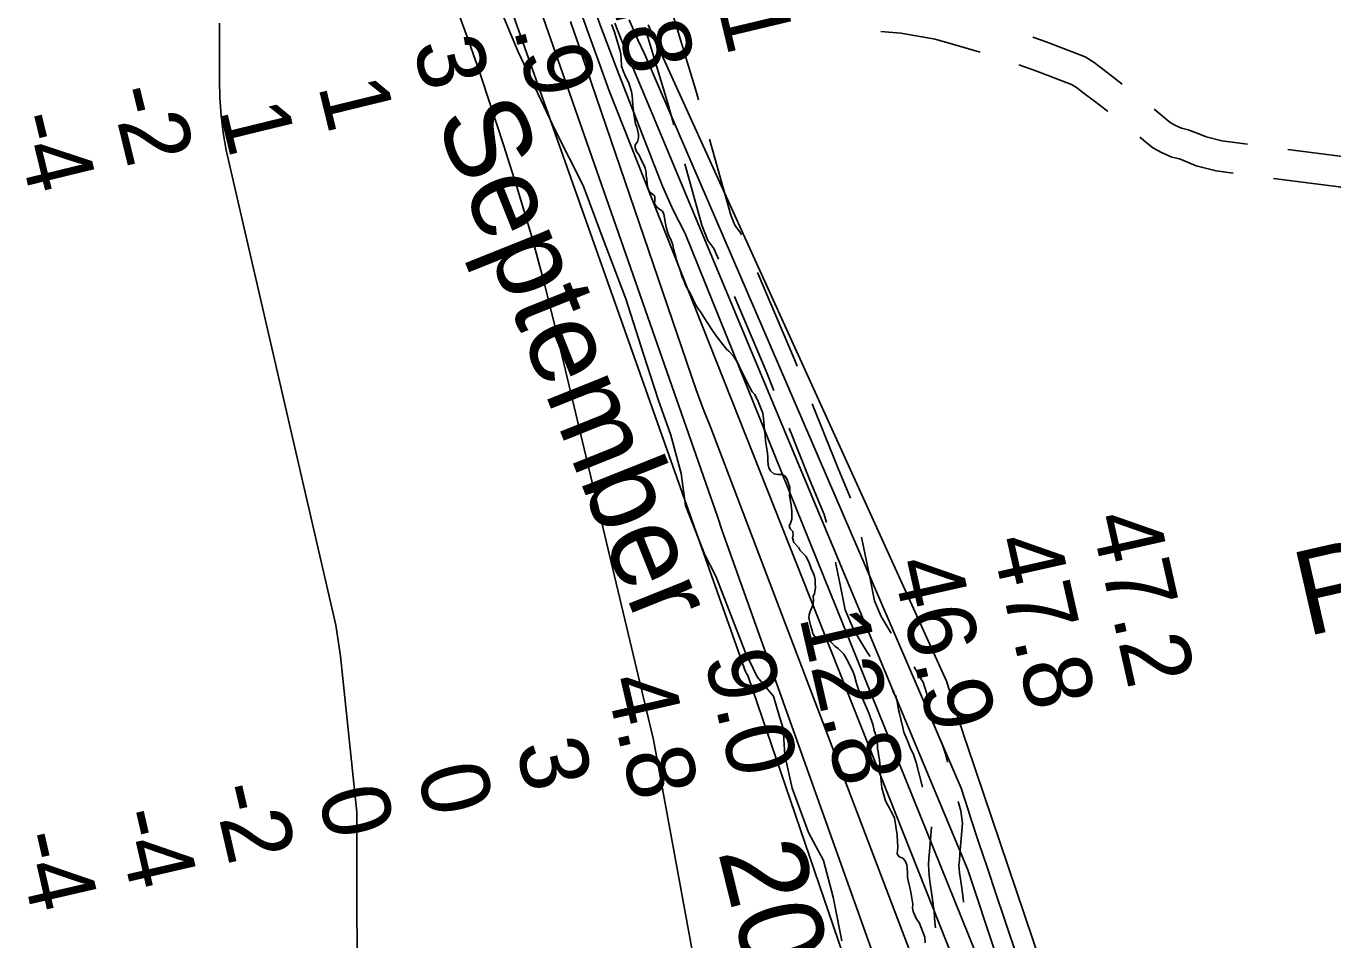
# Model space of a CAD drawing. Extents: x 3250478 to 3288318, y 788638 to 816472.
# Drawn here: x 3278445 to 3279729, y 794932 to 795831 of the extents above; entities that cross this region are included whole.
import ezdxf

# ---------------------------------------------------------------- set-up
doc = ezdxf.new("R2010")
doc.units = 0
for name, color, linetype in [('V-RIVR-EDGE', 7, 'Continuous'), ('V-RIVR-IDEN', 7, 'Continuous'), ('V-RIVR-RANG', 7, 'Continuous'), ('V-RIVR-RANG-IDEN', 7, 'Continuous'), ('V-ROAD-CNTR', 7, 'Continuous'), ('V-SITE-VEGE', 7, 'Continuous'), ('V-TOPO-DPTH', 7, 'Continuous'), ('V-TOPO-MAJR', 7, 'Continuous'), ('V-TOPO-MINR', 7, 'Continuous'), ('V-TOPO-WATR', 7, 'Continuous')]:
    doc.layers.add(name, color=color, linetype=linetype)

msp = doc.modelspace()

# ---------------------------------------------------------------- linework, layer by layer
at = {"layer": 'V-RIVR-EDGE'}
msp.add_lwpolyline([(3279246.2, 794931.4), (3279237.6, 794974.5), (3279228.1, 795010.6), (3279213.4, 795038), (3279197.5, 795081.5), (3279190.2, 795114.1), (3279188.5, 795140.2), (3279184.2, 795154.1), (3279179, 795171.9), (3279163, 795191.1), (3279151.3, 795215.5), (3279122.3, 795289.9), (3279111.5, 795310.8), (3279092.5, 795359.5), (3279088.3, 795390.8), (3279078.3, 795428.7), (3279065.8, 795463.5), (3279051.2, 795508.3), (3279033.9, 795562.6), (3279010.6, 795624), (3278992, 795674), (3278964.8, 795727.6), (3278928, 795805.5), (3278907.3, 795855.5)], dxfattribs=at)
at = {"layer": 'V-ROAD-CNTR'}
for points in [[(3279076.5, 795853.9), (3279103.4, 795765.4), (3279105.4, 795758.2)], [(3279052.5, 795829.6), (3279074.6, 795757), (3279081.1, 795733.8)], [(3279284.5, 795825.4), (3279304, 795823.9), (3279338, 795817.8), (3279382.1, 795805.2)], [(3279433.9, 795819.7), (3279447.1, 795815.1), (3279485.3, 795800.4), (3279494, 795795), (3279502.7, 795788.4), (3279511.3, 795781.7), (3279521.6, 795773.8)], [(3279420, 795792.8), (3279436.7, 795786.9), (3279471.9, 795773.4), (3279476.9, 795770.2), (3279484.4, 795764.6), (3279493.1, 795757.9), (3279507, 795747.3), (3279507.7, 795746.7)], [(3279552.9, 795748.9), (3279568.8, 795736), (3279574, 795733.1), (3279580, 795730.4), (3279586.6, 795728.8), (3279596.9, 795724.9), (3279604, 795721.9), (3279619.6, 795717.9), (3279644.8, 795714.6)], [(3279116.2, 795719.7), (3279137, 795644.8), (3279141, 795634.9), (3279146.7, 795627.4), (3279147.5, 795625.4)], [(3279538.9, 795721.7), (3279551.8, 795711.2), (3279560.4, 795706.3), (3279570.4, 795701.9), (3279577.8, 795700.1), (3279585.7, 795697.1), (3279594.3, 795693.4), (3279613.9, 795688.4), (3279630.6, 795686.2)], [(3279684.4, 795709.5), (3279740.8, 795702.1), (3279782.3, 795690.4)], [(3279091.8, 795695.3), (3279108.5, 795635.1), (3279114.6, 795620), (3279120.5, 795612.2), (3279125, 795601.6)], [(3279670.3, 795681), (3279734.8, 795672.7), (3279768.4, 795663.2)], [(3279163.2, 795588.6), (3279199.6, 795503), (3279202.2, 795496.5)], [(3279140.7, 795564.8), (3279171.8, 795491.6), (3279179.4, 795472.6)], [(3279217, 795459.3), (3279242.5, 795395.7), (3279254.7, 795366.7)], [(3279194.3, 795435.5), (3279214.7, 795384.3), (3279228.9, 795350.7), (3279231.1, 795342.6)], [(3279265.6, 795328.3), (3279274, 795287.5), (3279278.3, 795265.9), (3279284.9, 795250.5), (3279294.8, 795233.8)], [(3279240, 795303.6), (3279244.6, 795281.6), (3279249.5, 795256.9), (3279258.1, 795236.9), (3279271, 795215.3), (3279274, 795211)], [(3279317.4, 795200.9), (3279323.6, 795189.6), (3279326.2, 795185.9), (3279329.5, 795175.3), (3279331.1, 795165.5), (3279332, 795162.7), (3279335.4, 795147.9), (3279335.8, 795146), (3279338.3, 795140.3), (3279341, 795133.4), (3279344.5, 795125.7), (3279347.9, 795115.2), (3279350.1, 795107.1)], [(3279296, 795177.6), (3279298, 795173.8), (3279298.9, 795172.6), (3279300.2, 795168.3), (3279301.9, 795158.6), (3279303, 795154.9), (3279306.1, 795141.3), (3279307.1, 795136.8), (3279310.5, 795129), (3279313.3, 795121.6), (3279316.5, 795114.7), (3279319.1, 795106.7), (3279325.6, 795082.5)], [(3279360.5, 795068.5), (3279363.1, 795059.3), (3279364.8, 795047.2), (3279362.2, 795016.9), (3279361.7, 795010.1), (3279361.3, 795006.2), (3279361.9, 794998.5), (3279362.7, 794992), (3279364.1, 794983.4), (3279365.4, 794973.6), (3279365.8, 794969.4)], [(3279334.4, 795043.7), (3279332.3, 795019.4), (3279331.8, 795012.6), (3279331.2, 795006.3), (3279332.1, 794995.6), (3279333, 794987.8), (3279334.4, 794979), (3279335.6, 794970), (3279336.8, 794959.9), (3279337.6, 794949.8), (3279338.2, 794944.3)]]:
    msp.add_lwpolyline(points, dxfattribs=at)
at = {"layer": 'V-SITE-VEGE'}
for p, q in [((3279019.8, 795832.3), (3279021.1, 795829.3)), ((3279021.1, 795829.3), (3279022.8, 795824.8)), ((3279022.8, 795824.8), (3279027.9, 795807.5)), ((3279027.9, 795807.5), (3279028.9, 795803.2)), ((3279028.9, 795803.2), (3279029.4, 795798.7)), ((3279029.4, 795798.7), (3279029.6, 795791.3)), ((3279029.6, 795791.3), (3279031.3, 795786.8)), ((3279031.3, 795786.8), (3279032.9, 795782.9)), ((3279032.9, 795782.9), (3279036.8, 795774.7)), ((3279036.8, 795774.7), (3279039.5, 795766.5)), ((3279039.5, 795766.5), (3279040.3, 795762.3)), ((3279040.3, 795762.3), (3279040.4, 795758.6)), ((3279040.4, 795758.6), (3279040.9, 795752.5)), ((3279040.9, 795752.5), (3279042.1, 795742.1)), ((3279042.1, 795742.1), (3279043.5, 795734.8)), ((3279043.5, 795734.8), (3279044.6, 795731.5)), ((3279044.6, 795731.5), (3279046.3, 795724.5)), ((3279046.3, 795724.5), (3279046.4, 795720.8)), ((3279043.2, 795714), (3279043, 795710.9)), ((3279045.3, 795717.1), (3279043.2, 795714)), ((3279046.4, 795720.8), (3279045.3, 795717.1)), ((3279043, 795710.9), (3279044.3, 795707.6)), ((3279044.3, 795707.6), (3279046.9, 795704)), ((3279046.9, 795704), (3279049.8, 795698)), ((3279049.8, 795698), (3279051.5, 795694.4)), ((3279051.5, 795694.4), (3279052.8, 795691)), ((3279052.8, 795691), (3279053.8, 795687.1)), ((3279053.8, 795687.1), (3279053.9, 795683.7)), ((3279053.9, 795683.7), (3279054.7, 795680.1)), ((3279054.7, 795680.1), (3279054.8, 795675.5)), ((3279054.8, 795675.5), (3279055.5, 795671.8)), ((3279055.5, 795671.8), (3279057.2, 795667.9)), ((3279057.2, 795667.9), (3279060.3, 795665.6)), ((3279060.3, 795665.6), (3279062.5, 795663.5)), ((3279062.5, 795663.5), (3279062.6, 795659.8)), ((3279062.6, 795659.8), (3279062.1, 795656.4)), ((3279062.1, 795656.4), (3279064, 795653.1)), ((3279064, 795653.1), (3279066.9, 795650.8)), ((3279066.9, 795650.8), (3279070, 795648.7)), ((3279070, 795648.7), (3279071.3, 795645.7)), ((3279071.3, 795645.7), (3279073.5, 795633.2)), ((3279073.5, 795633.2), (3279074.5, 795629.3)), ((3279074.5, 795629.3), (3279076.2, 795624.7)), ((3279076.2, 795624.7), (3279078.2, 795620.8)), ((3279078.2, 795620.8), (3279080.1, 795615.7)), ((3279080.1, 795615.7), (3279080.9, 795611.7)), ((3279080.9, 795611.7), (3279082.3, 795605.9)), ((3279082.3, 795605.9), (3279083.7, 795600.8)), ((3279083.7, 795600.8), (3279088, 795588.4)), ((3279088, 795588.4), (3279089.4, 795583.8)), ((3279089.4, 795583.8), (3279091.3, 795579.9)), ((3279091.3, 795579.9), (3279092.7, 795576)), ((3279092.7, 795576), (3279094.3, 795573)), ((3279094.3, 795573), (3279096.9, 795568.8)), ((3279096.9, 795568.8), (3279102.7, 795556.4)), ((3279102.7, 795556.4), (3279105.3, 795552.5)), ((3279105.3, 795552.5), (3279107.2, 795549.8)), ((3279107.2, 795549.8), (3279109.5, 795546.2)), ((3279109.5, 795546.2), (3279112.3, 795542)), ((3279112.3, 795542), (3279120.4, 795529.4)), ((3279120.4, 795529.4), (3279123.6, 795524.9)), ((3279123.6, 795524.9), (3279132.8, 795513.2)), ((3279132.8, 795513.2), (3279135, 795511.1)), ((3279135, 795511.1), (3279139.7, 795506.1)), ((3279139.7, 795506.1), (3279143.6, 795500.1)), ((3279143.6, 795500.1), (3279147.8, 795491)), ((3279147.8, 795491), (3279155.3, 795476)), ((3279155.3, 795476), (3279158.2, 795471.1)), ((3279158.2, 795471.1), (3279160.8, 795468.5)), ((3279160.8, 795468.5), (3279164, 795461.8)), ((3279164, 795461.8), (3279168.6, 795450.3)), ((3279168.6, 795450.3), (3279169.1, 795445.2)), ((3279169.1, 795445.2), (3279169.9, 795438.1)), ((3279169.9, 795438.1), (3279170.1, 795433.3)), ((3279170.1, 795433.3), (3279170.8, 795428.4)), ((3279170.8, 795428.4), (3279171.3, 795422.9)), ((3279171.3, 795422.9), (3279172.1, 795417.1)), ((3279172.1, 795417.1), (3279173.2, 795411)), ((3279173.2, 795411), (3279173.6, 795406.7)), ((3279173.6, 795406.7), (3279173.4, 795403.7)), ((3279173.4, 795403.7), (3279173.8, 795399.4)), ((3279173.8, 795399.4), (3279174.5, 795396.4)), ((3279174.5, 795396.4), (3279176.2, 795393.4)), ((3279176.2, 795393.4), (3279179.3, 795390.7)), ((3279179.3, 795390.7), (3279183.3, 795389.9)), ((3279183.3, 795389.9), (3279187.6, 795390)), ((3279187.6, 795390), (3279190.4, 795388.3)), ((3279190.4, 795388.3), (3279192.6, 795385)), ((3279192.6, 795385), (3279195, 795377.1)), ((3279195.1, 795373.7), (3279194.9, 795369.1)), ((3279194.9, 795369.1), (3279195.3, 795366.1)), ((3279195, 795377.1), (3279195.1, 795373.7)), ((3279195.3, 795366.1), (3279196.8, 795357.3)), ((3279196.8, 795357.3), (3279197.2, 795353.6)), ((3279197.2, 795353.6), (3279196.9, 795345.9)), ((3279195.7, 795342.2), (3279194.3, 795339.1)), ((3279196.9, 795345.9), (3279195.7, 795342.2)), ((3279194.3, 795339.1), (3279195.9, 795336.1)), ((3279195.9, 795336.1), (3279198.1, 795334)), ((3279198.2, 795330.7), (3279197.7, 795327.6)), ((3279197.7, 795327.6), (3279199.1, 795323.1)), ((3279198.1, 795334), (3279198.2, 795330.7)), ((3279199.1, 795323.1), (3279203.8, 795318)), ((3279203.8, 795318), (3279205.4, 795315.3)), ((3279205.4, 795315.3), (3279210.8, 795309.6)), ((3279210.8, 795309.6), (3279212.4, 795306.6)), ((3279212.4, 795306.6), (3279214.1, 795303)), ((3279214.1, 795303), (3279216.1, 795297.6)), ((3279216.1, 795297.6), (3279218, 795293.3)), ((3279218, 795293.3), (3279219.4, 795289.7)), ((3279219.4, 795289.7), (3279220.1, 795286.7)), ((3279220.3, 795278.4), (3279219.2, 795272.9)), ((3279220.1, 795286.7), (3279219.9, 795283.3)), ((3279219.9, 795283.3), (3279220.3, 795278.4)), ((3279218.2, 795266.7), (3279218, 795262.1)), ((3279219.2, 795272.9), (3279218.1, 795270.1)), ((3279218.1, 795270.1), (3279218.2, 795266.7)), ((3279214.1, 795252.2), (3279213.8, 795249.1)), ((3279215.2, 795255.3), (3279214.1, 795252.2)), ((3279218, 795262.1), (3279215.2, 795255.3)), ((3279213.8, 795249.1), (3279214.5, 795246.1)), ((3279214.5, 795246.1), (3279215.3, 795241.8)), ((3279215.3, 795241.8), (3279217, 795236.7)), ((3279217, 795236.7), (3279217.7, 795233.7)), ((3279217.7, 795233.7), (3279219.3, 795231)), ((3279219.3, 795231), (3279222.4, 795228.6)), ((3279222.4, 795228.6), (3279226.1, 795228.1)), ((3279226.1, 795228.1), (3279230.4, 795228.2)), ((3279230.4, 795228.2), (3279233.5, 795227.1)), ((3279233.5, 795227.1), (3279236, 795224.7)), ((3279236, 795224.7), (3279239.2, 795221.1)), ((3279239.2, 795221.1), (3279242.6, 795218.8)), ((3279242.6, 795218.8), (3279245.4, 795216.1)), ((3279245.4, 795216.1), (3279248.3, 795213.2)), ((3279248.3, 795213.2), (3279252.1, 795206.5)), ((3279252.1, 795206.5), (3279255.1, 795200.2)), ((3279255.1, 795200.2), (3279257, 795196.6)), ((3279257, 795196.6), (3279258.7, 795192)), ((3279258.7, 795192), (3279260.4, 795185.7)), ((3279260.4, 795185.7), (3279261.4, 795182.6)), ((3279261.4, 795182.6), (3279262.5, 795178.7)), ((3279262.5, 795178.7), (3279265.1, 795173.3)), ((3279265.1, 795173.3), (3279266.7, 795169)), ((3279266.7, 795169), (3279273, 795154.8)), ((3279273, 795154.8), (3279277, 795143.3)), ((3279277, 795143.3), (3279278.1, 795138.2)), ((3279278.1, 795138.2), (3279279.1, 795134.8)), ((3279279.1, 795134.8), (3279280.5, 795127.5)), ((3279280.5, 795127.5), (3279281.2, 795124.5)), ((3279281.2, 795124.5), (3279281.3, 795120.5)), ((3279281.3, 795120.5), (3279282, 795117.5)), ((3279282, 795117.5), (3279282.5, 795112.6)), ((3279282.5, 795112.6), (3279283.2, 795109.6)), ((3279283.2, 795109.6), (3279284.1, 795098.3)), ((3279284.1, 795098.3), (3279284.2, 795095.2)), ((3279284.2, 795095.2), (3279284.6, 795091.9)), ((3279284.6, 795091.9), (3279284.7, 795088.5)), ((3279284.7, 795088.5), (3279285.6, 795081.8)), ((3279285.6, 795081.8), (3279287, 795076)), ((3279287, 795076), (3279288.7, 795070.2)), ((3279288.7, 795070.2), (3279290.6, 795065.7)), ((3279290.6, 795065.7), (3279292.9, 795061.8)), ((3279292.9, 795061.8), (3279294.8, 795058.8)), ((3279294.8, 795058.8), (3279296.4, 795055.8)), ((3279296.4, 795055.8), (3279297.8, 795052.2)), ((3279297.8, 795052.2), (3279299.2, 795044.3)), ((3279299.2, 795044.3), (3279299.6, 795041.2)), ((3279299.6, 795041.2), (3279300.3, 795037.9)), ((3279300.3, 795037.9), (3279300.7, 795034.8)), ((3279300.7, 795034.8), (3279301.1, 795023.5)), ((3279301.1, 795023.5), (3279300.7, 795017.1)), ((3279300.7, 795017.1), (3279302.6, 795014.1)), ((3279302.6, 795014.1), (3279306, 795012.9)), ((3279306, 795012.9), (3279308.5, 795010.3)), ((3279308.5, 795010.3), (3279309.9, 795006.3)), ((3279309.9, 795006.3), (3279310.7, 794999)), ((3279310.7, 794999), (3279310.8, 794993.8)), ((3279310.8, 794993.8), (3279311.9, 794988)), ((3279311.9, 794988), (3279313, 794984.1)), ((3279313, 794984.1), (3279314, 794979.2)), ((3279314, 794979.2), (3279315.9, 794967.6)), ((3279315.9, 794967.6), (3279315.7, 794963.7)), ((3279315.7, 794963.7), (3279316.4, 794960.3)), ((3279316.4, 794960.3), (3279319.7, 794952.8)), ((3279319.7, 794952.8), (3279322, 794949.5)), ((3279322, 794949.5), (3279326.2, 794939.5)), ((3279326.2, 794939.5), (3279327.6, 794935)), ((3279327.6, 794935), (3279328.1, 794929.5))]:
    msp.add_line(p, q, dxfattribs=at)
at = {"layer": 'V-TOPO-DPTH'}
for points in [[(3279522.7, 794015.4), (3279588.3, 794015.4), (3279573.8, 794061.7), (3279550.8, 794133.3), (3279527, 794204.6), (3279502.7, 794275.7), (3279411.4, 794541.6), (3279128.4, 795335.7), (3279124.3, 795347.8), (3278841.2, 796159.2)], [(3278859.6, 795871.1), (3278877.2, 795822.7), (3278881, 795812.1), (3278884.7, 795801.4), (3278888.4, 795790.7), (3278892, 795780), (3278914.1, 795712.9), (3278928.2, 795668.4), (3278941.5, 795623.7), (3278953.6, 795578.7), (3278965, 795533.5), (3279061.2, 795129.2), (3279180.3, 794479.5), (3279057.6, 794015.6)], [(3278859.6, 795871.1), (3278877.2, 795822.7), (3278881, 795812.1), (3278884.7, 795801.4), (3278888.4, 795790.7), (3278892, 795780), (3278914.1, 795712.9), (3278928.2, 795668.4), (3278941.5, 795623.7), (3278953.6, 795578.7), (3278965, 795533.5), (3279061.2, 795129.2), (3279180.3, 794479.5), (3279057.6, 794015.6), (3279306.6, 794015.5)]]:
    msp.add_lwpolyline(points, dxfattribs=at)
at = {"layer": 'V-TOPO-MAJR'}
msp.add_lwpolyline([(3279658.2, 794015.4), (3279635.3, 794092.1), (3279607.9, 794184.3), (3279580.8, 794276.6), (3279554, 794368.9), (3279508.4, 794526.2), (3279504.4, 794539.9), (3279495.9, 794567.3), (3279491.4, 794580.9), (3279468.1, 794650.8), (3279451.9, 794699.3), (3279435.6, 794747.9), (3279419.2, 794796.3), (3279402.7, 794844.8), (3279394.3, 794869.5), (3279377.1, 794921.1), (3279092.3, 795626.9), (3279080.4, 795649.8), (3279069.9, 795673.5), (3279027.2, 795783.4), (3279018.2, 795806.7), (3279009.4, 795830.1), (3279000.8, 795853.6)], dxfattribs=at)
at = {"layer": 'V-TOPO-MINR'}
for points in [[(3279588.3, 794015.4), (3279573.8, 794061.7), (3279550.8, 794133.3), (3279527, 794204.6), (3279502.7, 794275.7), (3279411.4, 794541.6), (3279128.4, 795335.7), (3279124.3, 795347.8), (3278841.2, 796159.2)], [(3279555.5, 794015.4), (3279153.9, 795192.3), (3279152.6, 795194.3), (3279151.6, 795196.4), (3279150.7, 795198.6), (3279149.8, 795200.8), (3279149, 795203.1), (3279148.3, 795205.4), (3278840.2, 796077.4)], [(3279637.1, 794015.4), (3279619.5, 794074.3), (3279585.1, 794193), (3279551.3, 794311.9), (3279449.8, 794652.4), (3279442.7, 794672.9), (3279407.1, 794774.4), (3279384.5, 794841), (3279017.6, 795767.2), (3279006.9, 795797.1), (3278996.1, 795826.9), (3278985.5, 795856.8)], [(3278749.1, 795241.9), (3278641.2, 795708.9), (3278638.4, 795725.9), (3278636.2, 795742.9), (3278635.1, 795760.1), (3278634.6, 795777.3), (3278634.8, 795833.6)], [(3279615.1, 794015.4), (3279597, 794076.9), (3279563.9, 794191.8), (3279506.7, 794393.7), (3279499.5, 794418.9), (3279492.3, 794444.1), (3279484.9, 794469.3), (3279117.5, 795435.9), (3279110, 795454.4), (3279103.1, 795473.2), (3278991.2, 795801.4), (3278987.4, 795812.6), (3278983.5, 795823.8), (3278979.6, 795835.1)], [(3279679.3, 794015.4), (3279636.2, 794160.7), (3279616.5, 794226.9), (3279596.8, 794293.1), (3279577.1, 794359.3), (3279557.4, 794425.5), (3279531.4, 794513.1), (3279524.6, 794535.5), (3279517.7, 794557.8), (3279510.5, 794580.1), (3279503.2, 794602.2), (3279440.7, 794789.4), (3279426.9, 794830.7), (3279413, 794872.1), (3279399.2, 794913.5), (3279385.3, 794954.9), (3279382, 794964.8), (3279370, 795001.3), (3279057.9, 795749.5), (3279036.6, 795800.1), (3279029.8, 795816.8), (3279023.1, 795833.5)], [(3279699.9, 794015.4), (3279610.3, 794319.6), (3279598.2, 794360.1), (3279586.2, 794400.6), (3279573.9, 794441.1), (3279561.7, 794481.6), (3279556.3, 794499.2), (3279546.5, 794530.8), (3279536.5, 794562.3), (3279526.3, 794593.8), (3279515.9, 794625.2), (3279405.9, 794952.9), (3279397.5, 794977.9), (3279389.2, 795002.9), (3279380.9, 795027.9), (3279372.6, 795052.9), (3279370.2, 795060.3), (3279363.3, 795081.7), (3279052.5, 795802.8), (3279045.8, 795817.3), (3279041.4, 795827.1), (3279037.3, 795836.9)], [(3279720, 794015.4), (3279584.9, 794476.8), (3279580.4, 794492), (3279575.9, 794507.1), (3279571.2, 794522.2), (3279566.6, 794537.2), (3279561.8, 794552.3), (3279557, 794567.3), (3279552, 794582.3), (3279547.1, 794597.2), (3279369.2, 795124), (3279366.7, 795131.4), (3279364.3, 795138.7), (3279361.9, 795146.1), (3279359.5, 795153.4), (3279358.6, 795156), (3279356.7, 795162.1), (3279354.7, 795168.2), (3279352.9, 795174.3), (3279351, 795180.4), (3279349.3, 795186), (3279056, 795831.8)], [(3278597.9, 794016.3), (3278746.4, 794590.5), (3278767.7, 794752.8), (3278769.3, 794790.9), (3278769.9, 794829.1), (3278769.7, 795058.1), (3278753.7, 795211.3), (3278749.1, 795241.9)]]:
    msp.add_lwpolyline(points, dxfattribs=at)
at = {"layer": 'V-TOPO-WATR'}
msp.add_lwpolyline([(3279057.6, 794015.6), (3279180.3, 794479.5), (3279061.2, 795129.2), (3278965, 795533.5), (3278953.6, 795578.7), (3278941.5, 795623.7), (3278928.2, 795668.4), (3278914.1, 795712.9), (3278892, 795780), (3278888.4, 795790.7), (3278884.7, 795801.4), (3278881, 795812.1), (3278877.2, 795822.7), (3278859.6, 795871.1)], dxfattribs=at)

# ---------------------------------------------------------------- texts
at = {"layer": 'V-RIVR-IDEN'}
for s, rotation, p in [('September ', 291.8021, (3278846.2, 795740.1)), ('2012', 283.8266, (3279124.4, 795019.2))]:
    msp.add_text(s, height=83, rotation=rotation, dxfattribs=at).set_placement(p)
at = {"layer": 'V-RIVR-RANG'}
for s, rotation, p in [('47.1', 283.4483, (3279095.2, 795970.6)), ('46.8', 283.4483, (3278997.5, 795949.4)), ('9.9', 283.7269, (3278911.6, 795876.9)), ('3', 283.7269, (3278824.5, 795812.2)), ('1', 283.7269, (3278731.4, 795772.1)), ('-2', 283.7269, (3278526.8, 795766.8)), ('1', 283.7269, (3278634.2, 795748.6)), ('-4', 283.7269, (3278430.3, 795740.5)), ('47.2', 282.7183, (3279490.2, 795347.2)), ('47.8', 282.7183, (3279392.8, 795324.9)), ('46.9', 282.7183, (3279295.2, 795302.9)), ('12.8', 283.0042, (3279204.2, 795250)), ('9.0', 283.0042, (3279110.8, 795210)), ('4.8', 283.0042, (3279013.4, 795187.5)), ('3', 283.0042, (3278925.6, 795123.1)), ('0', 283.0042, (3278828.6, 795098.5)), ('-2', 283.0042, (3278627.3, 795081.5)), ('0', 283.0042, (3278731.2, 795076.2)), ('-4', 283.0042, (3278530.5, 795056.4)), ('-4', 283.0042, (3278433, 795034.1))]:
    msp.add_text(s, height=67, rotation=rotation, dxfattribs=at).set_placement(p)
at = {"layer": 'V-RIVR-RANG-IDEN'}
msp.add_text('R-257.95', height=83, rotation=12.8632, dxfattribs=at).set_placement((3279702.5, 795230.6))

doc.saveas('drawing.dxf')
